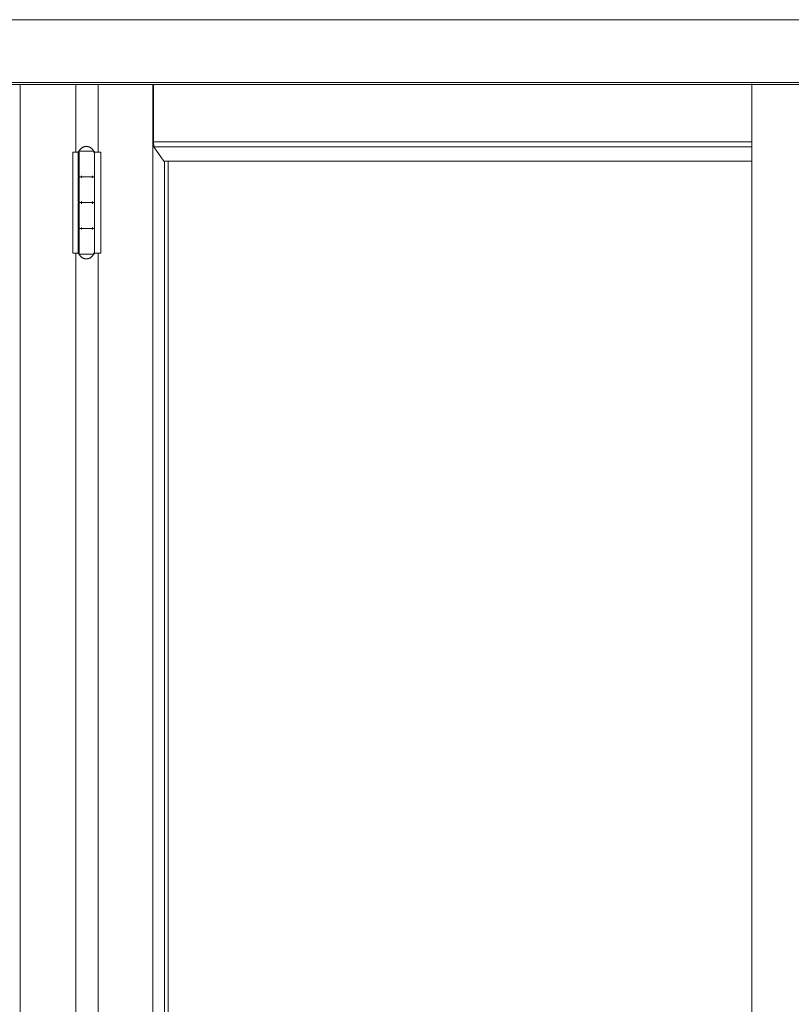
# Model space of a CAD drawing. Header units: inches. Extents: x 424 to 2043, y -237 to 445.
# Tile 912 of 965: x 979.053 to 979.802, y 231.995 to 232.95. Entities that reach past the tile are written whole.
import ezdxf

# ---------------------------------------------------------------- set-up
doc = ezdxf.new("R2010")
doc.units = ezdxf.units.IN
doc.header["$MEASUREMENT"] = 0
doc.layers.add('A-DOOR', color=31, linetype='Continuous', lineweight=9)
doc.layers.add('A-WALL', color=113, linetype='Continuous', lineweight=9)

# ---------------------------------------------------------------- blocks, each defined once
blk = doc.blocks.new('5-panel_Bi-fold_external_door_10806 - Type 1-V73-Section 2')
at = {"layer": 'A-DOOR'}
for p, q in [((24.28853, 16.4), (29.20034, 16.4)), ((24.28853, 16.33902), (29.20034, 16.33902)), ((24.28855, 16.337), (29.20036, 16.337)), ((24.98467, 16.33744), (24.98467, 14.5)), ((25.03889, 16.33744), (25.03889, 16.27154)), ((25.06031, 16.33744), (25.06031, 16.27154)), ((25.11358, 16.33744), (25.11358, 14.5)), ((25.11429, 16.28156), (25.11429, 16.33744)), ((25.69472, 14.5), (25.69472, 16.33776)), ((25.11435, 16.27659), (25.11429, 16.28156)), ((25.11429, 16.28156), (25.69472, 16.28156)), ((25.12423, 16.26274), (25.11435, 16.27659)), ((25.11435, 16.27659), (25.69472, 16.27659)), ((25.03603, 16.27154), (25.04028, 16.27154)), ((25.03603, 16.17354), (25.03603, 16.27154)), ((25.04028, 16.27154), (25.042, 16.27154)), ((25.04102, 16.27154), (25.04102, 16.24854)), ((25.042, 16.17354), (25.042, 16.27154)), ((25.04896, 16.27254), (25.04293, 16.27254)), ((25.05505, 16.27254), (25.04896, 16.27254)), ((25.05607, 16.27154), (25.05679, 16.27154)), ((25.05701, 16.27154), (25.05881, 16.27154)), ((25.05701, 16.27154), (25.05701, 16.17354)), ((25.05702, 16.24854), (25.05702, 16.27154)), ((25.05881, 16.27154), (25.06312, 16.27154)), ((25.06312, 16.27154), (25.06312, 16.17354)), ((25.12423, 16.26274), (25.69472, 16.26274)), ((25.12483, 16.26274), (25.12483, 14.5)), ((25.12841, 16.26274), (25.12841, 14.5)), ((25.04102, 16.24654), (25.04102, 16.22354)), ((25.04299, 16.24754), (25.04896, 16.24754)), ((25.04908, 16.24754), (25.04409, 16.24754)), ((25.04422, 16.24654), (25.04422, 16.24854)), ((25.04896, 16.24754), (25.04908, 16.24754)), ((25.05489, 16.24854), (25.05489, 16.24654)), ((25.05702, 16.22354), (25.05702, 16.24654)), ((25.04102, 16.22154), (25.04102, 16.19854)), ((25.04299, 16.22254), (25.04896, 16.22254)), ((25.04908, 16.22254), (25.04409, 16.22254)), ((25.04422, 16.22154), (25.04422, 16.22354)), ((25.04896, 16.22254), (25.04908, 16.22254)), ((25.05489, 16.22354), (25.05489, 16.22154)), ((25.05702, 16.19854), (25.05702, 16.22154)), ((25.04299, 16.19754), (25.04896, 16.19754)), ((25.04908, 16.19754), (25.04409, 16.19754)), ((25.04422, 16.19654), (25.04422, 16.19854)), ((25.04896, 16.19754), (25.04908, 16.19754)), ((25.05489, 16.19854), (25.05489, 16.19654)), ((25.04102, 16.19654), (25.04102, 16.17354)), ((25.05702, 16.17354), (25.05702, 16.19654)), ((25.04028, 16.17354), (25.03603, 16.17354)), ((25.03889, 16.17354), (25.03889, 14.849)), ((25.042, 16.17354), (25.04028, 16.17354)), ((25.04293, 16.17254), (25.04896, 16.17254)), ((25.04896, 16.17254), (25.05505, 16.17254)), ((25.05679, 16.17354), (25.05607, 16.17354)), ((25.05881, 16.17354), (25.05701, 16.17354)), ((25.06312, 16.17354), (25.05881, 16.17354)), ((25.06031, 16.17354), (25.06031, 14.849))]:
    blk.add_line(p, q, dxfattribs=at)
at = {"layer": 'A-DOOR', "flags": 128}
for points in [[(25.04202, 16.27254), (25.04215, 16.27282), (25.0423, 16.27309), (25.04245, 16.27335), (25.04262, 16.27361), (25.04279, 16.27387), (25.04298, 16.27411), (25.04317, 16.27435), (25.04338, 16.27458), (25.04359, 16.2748), (25.04381, 16.27501), (25.04405, 16.27522), (25.04428, 16.27541), (25.04453, 16.2756), (25.04478, 16.27577), (25.04504, 16.27593), (25.04531, 16.27609), (25.04558, 16.27623), (25.04586, 16.27636), (25.04615, 16.27648), (25.04643, 16.27659), (25.04672, 16.27669), (25.04702, 16.27678), (25.04732, 16.27685), (25.04762, 16.27691), (25.04792, 16.27696), (25.04823, 16.277), (25.04854, 16.27702), (25.04884, 16.27704), (25.04902, 16.27704)], [(25.04902, 16.27704), (25.04933, 16.27703), (25.04963, 16.27701), (25.04994, 16.27698), (25.05024, 16.27694), (25.05055, 16.27689), (25.05085, 16.27682), (25.05114, 16.27674), (25.05144, 16.27665), (25.05173, 16.27655), (25.05201, 16.27643), (25.0523, 16.27631), (25.05257, 16.27617), (25.05284, 16.27602), (25.05311, 16.27586), (25.05336, 16.2757), (25.05361, 16.27552), (25.05386, 16.27533), (25.05409, 16.27513), (25.05432, 16.27492), (25.05454, 16.27471), (25.05475, 16.27448), (25.05495, 16.27425), (25.05514, 16.27401), (25.05532, 16.27376), (25.05549, 16.2735), (25.05565, 16.27324), (25.0558, 16.27297), (25.05594, 16.2727), (25.05602, 16.27254)], [(25.04102, 16.27154), (25.04102, 16.27158), (25.04102, 16.27162), (25.04103, 16.27166), (25.04103, 16.2717), (25.04104, 16.27174), (25.04105, 16.27178), (25.04106, 16.27182), (25.04107, 16.27185), (25.04108, 16.27189), (25.0411, 16.27193), (25.04111, 16.27197), (25.04113, 16.272), (25.04115, 16.27204), (25.04117, 16.27207), (25.04119, 16.2721), (25.04122, 16.27214), (25.04124, 16.27217), (25.04127, 16.2722), (25.04129, 16.27223), (25.04132, 16.27226), (25.04135, 16.27228), (25.04138, 16.27231), (25.04141, 16.27233), (25.04144, 16.27236), (25.04148, 16.27238), (25.04151, 16.2724), (25.04155, 16.27242), (25.04158, 16.27244), (25.04162, 16.27246), (25.04166, 16.27247), (25.04169, 16.27248), (25.04173, 16.2725), (25.04177, 16.27251), (25.04181, 16.27252), (25.04185, 16.27252), (25.04189, 16.27253), (25.04193, 16.27253), (25.04197, 16.27254), (25.04201, 16.27254), (25.04202, 16.27254)], [(25.04896, 16.27254), (25.04868, 16.27254), (25.0484, 16.27254), (25.04812, 16.27254), (25.04784, 16.27254), (25.04757, 16.27254), (25.04729, 16.27254), (25.04702, 16.27254), (25.04676, 16.27254), (25.04649, 16.27254), (25.04624, 16.27254), (25.04598, 16.27254), (25.04573, 16.27254), (25.04549, 16.27254), (25.04525, 16.27254), (25.04501, 16.27254), (25.04479, 16.27254), (25.04457, 16.27254), (25.04436, 16.27254), (25.04415, 16.27254), (25.04395, 16.27254), (25.04376, 16.27254), (25.04358, 16.27254), (25.04341, 16.27254), (25.04325, 16.27254), (25.04309, 16.27254), (25.04295, 16.27254), (25.04282, 16.27254), (25.04269, 16.27254), (25.04258, 16.27254), (25.04247, 16.27254), (25.04238, 16.27254), (25.04229, 16.27254), (25.04222, 16.27254), (25.04216, 16.27254), (25.04211, 16.27254), (25.04207, 16.27254), (25.04204, 16.27254), (25.04202, 16.27254), (25.04202, 16.27254)], [(25.04202, 16.27254), (25.04202, 16.27254), (25.04204, 16.27254), (25.04207, 16.27254), (25.04211, 16.27254), (25.04216, 16.27254), (25.04222, 16.27254), (25.04229, 16.27254), (25.04237, 16.27254), (25.04247, 16.27254), (25.04257, 16.27254), (25.04268, 16.27254), (25.04281, 16.27254), (25.04294, 16.27254), (25.04309, 16.27254), (25.04324, 16.27254), (25.0434, 16.27254), (25.04358, 16.27254)], [(25.05602, 16.27254), (25.05601, 16.27254), (25.056, 16.27254), (25.05597, 16.27254), (25.05593, 16.27254), (25.05588, 16.27254), (25.05582, 16.27254), (25.05575, 16.27254), (25.05566, 16.27254), (25.05557, 16.27254), (25.05547, 16.27254), (25.05535, 16.27254), (25.05523, 16.27254), (25.05509, 16.27254), (25.05495, 16.27254), (25.0548, 16.27254), (25.05463, 16.27254), (25.05446, 16.27254), (25.05428, 16.27254), (25.05409, 16.27254), (25.0539, 16.27254), (25.05369, 16.27254), (25.05348, 16.27254), (25.05326, 16.27254), (25.05303, 16.27254), (25.0528, 16.27254), (25.05256, 16.27254), (25.05232, 16.27254), (25.05207, 16.27254), (25.05181, 16.27254), (25.05155, 16.27254), (25.05129, 16.27254), (25.05103, 16.27254), (25.05076, 16.27254), (25.05048, 16.27254), (25.05021, 16.27254), (25.04993, 16.27254), (25.04965, 16.27254), (25.04937, 16.27254), (25.04909, 16.27254), (25.04896, 16.27254)], [(25.05445, 16.27254), (25.05462, 16.27254), (25.05479, 16.27254), (25.05494, 16.27254), (25.05509, 16.27254), (25.05522, 16.27254), (25.05535, 16.27254), (25.05546, 16.27254), (25.05556, 16.27254), (25.05566, 16.27254), (25.05574, 16.27254), (25.05581, 16.27254), (25.05588, 16.27254), (25.05593, 16.27254), (25.05597, 16.27254), (25.05599, 16.27254), (25.05601, 16.27254), (25.05602, 16.27254)], [(25.05602, 16.27254), (25.05606, 16.27254), (25.0561, 16.27254), (25.05614, 16.27253), (25.05618, 16.27253), (25.05622, 16.27252), (25.05626, 16.27251), (25.05629, 16.2725), (25.05633, 16.27249), (25.05637, 16.27247), (25.05641, 16.27246), (25.05644, 16.27244), (25.05648, 16.27243), (25.05652, 16.27241), (25.05655, 16.27239), (25.05658, 16.27236), (25.05662, 16.27234), (25.05665, 16.27232), (25.05668, 16.27229), (25.05671, 16.27226), (25.05674, 16.27224), (25.05676, 16.27221), (25.05679, 16.27218), (25.05681, 16.27214), (25.05684, 16.27211), (25.05686, 16.27208), (25.05688, 16.27205), (25.0569, 16.27201), (25.05692, 16.27197), (25.05693, 16.27194), (25.05695, 16.2719), (25.05696, 16.27186), (25.05698, 16.27183), (25.05699, 16.27179), (25.057, 16.27175), (25.057, 16.27171), (25.05701, 16.27167), (25.05701, 16.27163), (25.05702, 16.27159), (25.05702, 16.27155), (25.05702, 16.27154)], [(25.04202, 16.24754), (25.04198, 16.24754), (25.04194, 16.24754), (25.0419, 16.24755), (25.04186, 16.24755), (25.04182, 16.24756), (25.04178, 16.24757), (25.04174, 16.24758), (25.0417, 16.24759), (25.04167, 16.2476), (25.04163, 16.24762), (25.04159, 16.24763), (25.04156, 16.24765), (25.04152, 16.24767), (25.04149, 16.24769), (25.04145, 16.24771), (25.04142, 16.24774), (25.04139, 16.24776), (25.04136, 16.24779), (25.04133, 16.24781), (25.0413, 16.24784), (25.04127, 16.24787), (25.04125, 16.2479), (25.04122, 16.24793), (25.0412, 16.24797), (25.04118, 16.248), (25.04116, 16.24803), (25.04114, 16.24807), (25.04112, 16.2481), (25.0411, 16.24814), (25.04109, 16.24818), (25.04107, 16.24821), (25.04106, 16.24825), (25.04105, 16.24829), (25.04104, 16.24833), (25.04103, 16.24837), (25.04103, 16.24841), (25.04102, 16.24845), (25.04102, 16.24849), (25.04102, 16.24853), (25.04102, 16.24854)], [(25.04102, 16.24654), (25.04102, 16.24658), (25.04102, 16.24662), (25.04103, 16.24666), (25.04103, 16.2467), (25.04104, 16.24674), (25.04105, 16.24678), (25.04106, 16.24682), (25.04107, 16.24685), (25.04108, 16.24689), (25.0411, 16.24693), (25.04111, 16.24697), (25.04113, 16.247), (25.04115, 16.24704), (25.04117, 16.24707), (25.04119, 16.2471), (25.04122, 16.24714), (25.04124, 16.24717), (25.04127, 16.2472), (25.04129, 16.24723), (25.04132, 16.24726), (25.04135, 16.24728), (25.04138, 16.24731), (25.04141, 16.24733), (25.04144, 16.24736), (25.04148, 16.24738), (25.04151, 16.2474), (25.04155, 16.24742), (25.04158, 16.24744), (25.04162, 16.24746), (25.04166, 16.24747), (25.04169, 16.24748), (25.04173, 16.2475), (25.04177, 16.24751), (25.04181, 16.24752), (25.04185, 16.24752), (25.04189, 16.24753), (25.04193, 16.24753), (25.04197, 16.24754), (25.04201, 16.24754), (25.04202, 16.24754)], [(25.04908, 16.24754), (25.0488, 16.24754), (25.04852, 16.24754), (25.04824, 16.24754), (25.04796, 16.24754), (25.04769, 16.24754), (25.04741, 16.24754), (25.04714, 16.24754), (25.04687, 16.24754), (25.04661, 16.24754), (25.04635, 16.24754), (25.04609, 16.24754), (25.04584, 16.24754), (25.04559, 16.24754), (25.04535, 16.24754), (25.04512, 16.24754), (25.04489, 16.24754), (25.04466, 16.24754), (25.04445, 16.24754), (25.04424, 16.24754), (25.04404, 16.24754), (25.04385, 16.24754), (25.04366, 16.24754), (25.04349, 16.24754), (25.04332, 16.24754), (25.04316, 16.24754), (25.04301, 16.24754), (25.04287, 16.24754), (25.04274, 16.24754), (25.04263, 16.24754), (25.04252, 16.24754), (25.04242, 16.24754), (25.04233, 16.24754), (25.04225, 16.24754), (25.04219, 16.24754), (25.04213, 16.24754), (25.04209, 16.24754), (25.04205, 16.24754), (25.04203, 16.24754), (25.04202, 16.24754)], [(25.04202, 16.24754), (25.04202, 16.24754), (25.04204, 16.24754), (25.04207, 16.24754), (25.04211, 16.24754), (25.04216, 16.24754), (25.04222, 16.24754), (25.04229, 16.24754), (25.04237, 16.24754), (25.04247, 16.24754), (25.04257, 16.24754), (25.04268, 16.24754), (25.04281, 16.24754), (25.04294, 16.24754), (25.04309, 16.24754), (25.04324, 16.24754), (25.0434, 16.24754), (25.04358, 16.24754), (25.04376, 16.24754), (25.04394, 16.24754), (25.04414, 16.24754), (25.04435, 16.24754), (25.04456, 16.24754), (25.04478, 16.24754), (25.045, 16.24754), (25.04524, 16.24754), (25.04547, 16.24754), (25.04572, 16.24754), (25.04597, 16.24754), (25.04622, 16.24754), (25.04648, 16.24754), (25.04674, 16.24754), (25.04701, 16.24754), (25.04728, 16.24754), (25.04755, 16.24754), (25.04783, 16.24754), (25.04811, 16.24754), (25.04838, 16.24754), (25.04866, 16.24754), (25.04894, 16.24754), (25.04896, 16.24754)], [(25.04896, 16.24754), (25.04868, 16.24754), (25.0484, 16.24754), (25.04812, 16.24754), (25.04784, 16.24754), (25.04757, 16.24754), (25.04729, 16.24754), (25.04702, 16.24754), (25.04676, 16.24754), (25.04649, 16.24754), (25.04624, 16.24754), (25.04598, 16.24754), (25.04573, 16.24754), (25.04549, 16.24754), (25.04525, 16.24754), (25.04501, 16.24754), (25.04479, 16.24754), (25.04457, 16.24754), (25.04436, 16.24754), (25.04415, 16.24754), (25.04395, 16.24754), (25.04376, 16.24754), (25.04358, 16.24754), (25.04341, 16.24754), (25.04325, 16.24754), (25.04309, 16.24754), (25.04295, 16.24754), (25.04282, 16.24754), (25.04269, 16.24754), (25.04258, 16.24754), (25.04247, 16.24754), (25.04238, 16.24754), (25.04229, 16.24754), (25.04222, 16.24754), (25.04216, 16.24754), (25.04211, 16.24754), (25.04207, 16.24754), (25.04204, 16.24754), (25.04202, 16.24754), (25.04202, 16.24754)], [(25.04202, 16.24754), (25.04202, 16.24754), (25.04204, 16.24754), (25.04207, 16.24754), (25.04211, 16.24754), (25.04216, 16.24754), (25.04222, 16.24754), (25.04229, 16.24754), (25.04237, 16.24754), (25.04247, 16.24754), (25.04257, 16.24754), (25.04268, 16.24754), (25.04281, 16.24754), (25.04294, 16.24754), (25.04309, 16.24754), (25.04324, 16.24754), (25.0434, 16.24754), (25.04358, 16.24754), (25.04376, 16.24754), (25.04394, 16.24754), (25.04414, 16.24754), (25.04435, 16.24754), (25.04456, 16.24754), (25.04478, 16.24754), (25.045, 16.24754), (25.04524, 16.24754), (25.04547, 16.24754), (25.04572, 16.24754), (25.04597, 16.24754), (25.04622, 16.24754), (25.04648, 16.24754), (25.04674, 16.24754), (25.04701, 16.24754), (25.04728, 16.24754), (25.04755, 16.24754), (25.04783, 16.24754), (25.04811, 16.24754), (25.04838, 16.24754), (25.04866, 16.24754), (25.04894, 16.24754), (25.04908, 16.24754)], [(25.04896, 16.24754), (25.04924, 16.24754), (25.04952, 16.24754), (25.04979, 16.24754), (25.05007, 16.24754), (25.05035, 16.24754), (25.05062, 16.24754), (25.05089, 16.24754), (25.05116, 16.24754), (25.05143, 16.24754), (25.05169, 16.24754), (25.05194, 16.24754), (25.0522, 16.24754), (25.05244, 16.24754), (25.05268, 16.24754), (25.05292, 16.24754), (25.05315, 16.24754), (25.05337, 16.24754), (25.05359, 16.24754), (25.0538, 16.24754), (25.054, 16.24754), (25.05419, 16.24754), (25.05437, 16.24754), (25.05455, 16.24754), (25.05472, 16.24754), (25.05487, 16.24754), (25.05502, 16.24754), (25.05516, 16.24754), (25.05529, 16.24754), (25.05541, 16.24754), (25.05552, 16.24754), (25.05562, 16.24754), (25.05571, 16.24754), (25.05578, 16.24754), (25.05585, 16.24754), (25.05591, 16.24754), (25.05595, 16.24754), (25.05598, 16.24754), (25.05601, 16.24754), (25.05602, 16.24754)], [(25.05602, 16.24754), (25.05601, 16.24754), (25.056, 16.24754), (25.05597, 16.24754), (25.05593, 16.24754), (25.05588, 16.24754), (25.05582, 16.24754), (25.05575, 16.24754), (25.05566, 16.24754), (25.05557, 16.24754), (25.05547, 16.24754), (25.05535, 16.24754), (25.05523, 16.24754), (25.05509, 16.24754), (25.05495, 16.24754), (25.0548, 16.24754), (25.05463, 16.24754), (25.05446, 16.24754), (25.05428, 16.24754), (25.05409, 16.24754), (25.0539, 16.24754), (25.05369, 16.24754), (25.05348, 16.24754), (25.05326, 16.24754), (25.05303, 16.24754), (25.0528, 16.24754), (25.05256, 16.24754), (25.05232, 16.24754), (25.05207, 16.24754), (25.05181, 16.24754), (25.05155, 16.24754), (25.05129, 16.24754), (25.05103, 16.24754), (25.05076, 16.24754), (25.05048, 16.24754), (25.05021, 16.24754), (25.04993, 16.24754), (25.04965, 16.24754), (25.04937, 16.24754), (25.04909, 16.24754), (25.04896, 16.24754)], [(25.05602, 16.24754), (25.05601, 16.24754), (25.056, 16.24754), (25.05597, 16.24754), (25.05593, 16.24754), (25.05588, 16.24754), (25.05582, 16.24754), (25.05575, 16.24754), (25.05566, 16.24754), (25.05557, 16.24754), (25.05547, 16.24754), (25.05535, 16.24754), (25.05523, 16.24754), (25.05509, 16.24754), (25.05495, 16.24754), (25.0548, 16.24754), (25.05463, 16.24754), (25.05446, 16.24754), (25.05428, 16.24754), (25.05409, 16.24754), (25.0539, 16.24754), (25.05369, 16.24754), (25.05348, 16.24754), (25.05326, 16.24754), (25.05303, 16.24754), (25.0528, 16.24754), (25.05256, 16.24754), (25.05232, 16.24754), (25.05207, 16.24754), (25.05181, 16.24754), (25.05155, 16.24754), (25.05129, 16.24754), (25.05103, 16.24754), (25.05076, 16.24754), (25.05048, 16.24754), (25.05021, 16.24754), (25.04993, 16.24754), (25.04965, 16.24754), (25.04937, 16.24754), (25.04909, 16.24754), (25.04908, 16.24754)], [(25.04908, 16.24754), (25.04936, 16.24754), (25.04964, 16.24754), (25.04992, 16.24754), (25.05019, 16.24754), (25.05047, 16.24754), (25.05074, 16.24754), (25.05101, 16.24754), (25.05128, 16.24754), (25.05154, 16.24754), (25.0518, 16.24754), (25.05206, 16.24754), (25.05231, 16.24754), (25.05255, 16.24754), (25.05279, 16.24754), (25.05302, 16.24754), (25.05325, 16.24754), (25.05347, 16.24754), (25.05368, 16.24754), (25.05389, 16.24754), (25.05408, 16.24754), (25.05427, 16.24754), (25.05445, 16.24754), (25.05462, 16.24754), (25.05479, 16.24754), (25.05494, 16.24754), (25.05509, 16.24754), (25.05522, 16.24754), (25.05535, 16.24754), (25.05546, 16.24754), (25.05556, 16.24754), (25.05566, 16.24754), (25.05574, 16.24754), (25.05581, 16.24754), (25.05588, 16.24754), (25.05593, 16.24754), (25.05597, 16.24754), (25.05599, 16.24754), (25.05601, 16.24754), (25.05602, 16.24754)], [(25.05702, 16.24854), (25.05702, 16.2485), (25.05701, 16.24846), (25.05701, 16.24842), (25.05701, 16.24838), (25.057, 16.24834), (25.05699, 16.2483), (25.05698, 16.24826), (25.05697, 16.24822), (25.05695, 16.24819), (25.05694, 16.24815), (25.05692, 16.24811), (25.05691, 16.24808), (25.05689, 16.24804), (25.05687, 16.24801), (25.05684, 16.24797), (25.05682, 16.24794), (25.0568, 16.24791), (25.05677, 16.24788), (25.05674, 16.24785), (25.05671, 16.24782), (25.05669, 16.24779), (25.05666, 16.24777), (25.05662, 16.24774), (25.05659, 16.24772), (25.05656, 16.2477), (25.05652, 16.24768), (25.05649, 16.24766), (25.05645, 16.24764), (25.05642, 16.24762), (25.05638, 16.24761), (25.05634, 16.24759), (25.0563, 16.24758), (25.05627, 16.24757), (25.05623, 16.24756), (25.05619, 16.24755), (25.05615, 16.24755), (25.05611, 16.24754), (25.05607, 16.24754), (25.05603, 16.24754), (25.05602, 16.24754)], [(25.05602, 16.24754), (25.05606, 16.24754), (25.0561, 16.24754), (25.05614, 16.24753), (25.05618, 16.24753), (25.05622, 16.24752), (25.05626, 16.24751), (25.05629, 16.2475), (25.05633, 16.24749), (25.05637, 16.24747), (25.05641, 16.24746), (25.05644, 16.24744), (25.05648, 16.24743), (25.05652, 16.24741), (25.05655, 16.24739), (25.05658, 16.24736), (25.05662, 16.24734), (25.05665, 16.24732), (25.05668, 16.24729), (25.05671, 16.24726), (25.05674, 16.24724), (25.05676, 16.24721), (25.05679, 16.24718), (25.05681, 16.24714), (25.05684, 16.24711), (25.05686, 16.24708), (25.05688, 16.24705), (25.0569, 16.24701), (25.05692, 16.24697), (25.05693, 16.24694), (25.05695, 16.2469), (25.05696, 16.24686), (25.05698, 16.24683), (25.05699, 16.24679), (25.057, 16.24675), (25.057, 16.24671), (25.05701, 16.24667), (25.05701, 16.24663), (25.05702, 16.24659), (25.05702, 16.24655), (25.05702, 16.24654)], [(25.04202, 16.22254), (25.04198, 16.22254), (25.04194, 16.22254), (25.0419, 16.22255), (25.04186, 16.22255), (25.04182, 16.22256), (25.04178, 16.22257), (25.04174, 16.22258), (25.0417, 16.22259), (25.04167, 16.2226), (25.04163, 16.22262), (25.04159, 16.22263), (25.04156, 16.22265), (25.04152, 16.22267), (25.04149, 16.22269), (25.04145, 16.22271), (25.04142, 16.22274), (25.04139, 16.22276), (25.04136, 16.22279), (25.04133, 16.22281), (25.0413, 16.22284), (25.04127, 16.22287), (25.04125, 16.2229), (25.04122, 16.22293), (25.0412, 16.22297), (25.04118, 16.223), (25.04116, 16.22303), (25.04114, 16.22307), (25.04112, 16.2231), (25.0411, 16.22314), (25.04109, 16.22318), (25.04107, 16.22321), (25.04106, 16.22325), (25.04105, 16.22329), (25.04104, 16.22333), (25.04103, 16.22337), (25.04103, 16.22341), (25.04102, 16.22345), (25.04102, 16.22349), (25.04102, 16.22353), (25.04102, 16.22354)], [(25.04102, 16.22154), (25.04102, 16.22158), (25.04102, 16.22162), (25.04103, 16.22166), (25.04103, 16.2217), (25.04104, 16.22174), (25.04105, 16.22178), (25.04106, 16.22182), (25.04107, 16.22185), (25.04108, 16.22189), (25.0411, 16.22193), (25.04111, 16.22197), (25.04113, 16.222), (25.04115, 16.22204), (25.04117, 16.22207), (25.04119, 16.2221), (25.04122, 16.22214), (25.04124, 16.22217), (25.04127, 16.2222), (25.04129, 16.22223), (25.04132, 16.22226), (25.04135, 16.22228), (25.04138, 16.22231), (25.04141, 16.22233), (25.04144, 16.22236), (25.04148, 16.22238), (25.04151, 16.2224), (25.04155, 16.22242), (25.04158, 16.22244), (25.04162, 16.22246), (25.04166, 16.22247), (25.04169, 16.22248), (25.04173, 16.2225), (25.04177, 16.22251), (25.04181, 16.22252), (25.04185, 16.22252), (25.04189, 16.22253), (25.04193, 16.22253), (25.04197, 16.22254), (25.04201, 16.22254), (25.04202, 16.22254)], [(25.04908, 16.22254), (25.0488, 16.22254), (25.04852, 16.22254), (25.04824, 16.22254), (25.04796, 16.22254), (25.04769, 16.22254), (25.04741, 16.22254), (25.04714, 16.22254), (25.04687, 16.22254), (25.04661, 16.22254), (25.04635, 16.22254), (25.04609, 16.22254), (25.04584, 16.22254), (25.04559, 16.22254), (25.04535, 16.22254), (25.04512, 16.22254), (25.04489, 16.22254), (25.04466, 16.22254), (25.04445, 16.22254), (25.04424, 16.22254), (25.04404, 16.22254), (25.04385, 16.22254), (25.04366, 16.22254), (25.04349, 16.22254), (25.04332, 16.22254), (25.04316, 16.22254), (25.04301, 16.22254), (25.04287, 16.22254), (25.04274, 16.22254), (25.04263, 16.22254), (25.04252, 16.22254), (25.04242, 16.22254), (25.04233, 16.22254), (25.04225, 16.22254), (25.04219, 16.22254), (25.04213, 16.22254), (25.04209, 16.22254), (25.04205, 16.22254), (25.04203, 16.22254), (25.04202, 16.22254)], [(25.04202, 16.22254), (25.04202, 16.22254), (25.04204, 16.22254), (25.04207, 16.22254), (25.04211, 16.22254), (25.04216, 16.22254), (25.04222, 16.22254), (25.04229, 16.22254), (25.04237, 16.22254), (25.04247, 16.22254), (25.04257, 16.22254), (25.04268, 16.22254), (25.04281, 16.22254), (25.04294, 16.22254), (25.04309, 16.22254), (25.04324, 16.22254), (25.0434, 16.22254), (25.04358, 16.22254), (25.04376, 16.22254), (25.04394, 16.22254), (25.04414, 16.22254), (25.04435, 16.22254), (25.04456, 16.22254), (25.04478, 16.22254), (25.045, 16.22254), (25.04524, 16.22254), (25.04547, 16.22254), (25.04572, 16.22254), (25.04597, 16.22254), (25.04622, 16.22254), (25.04648, 16.22254), (25.04674, 16.22254), (25.04701, 16.22254), (25.04728, 16.22254), (25.04755, 16.22254), (25.04783, 16.22254), (25.04811, 16.22254), (25.04838, 16.22254), (25.04866, 16.22254), (25.04894, 16.22254), (25.04896, 16.22254)], [(25.04896, 16.22254), (25.04868, 16.22254), (25.0484, 16.22254), (25.04812, 16.22254), (25.04784, 16.22254), (25.04757, 16.22254), (25.04729, 16.22254), (25.04702, 16.22254), (25.04676, 16.22254), (25.04649, 16.22254), (25.04624, 16.22254), (25.04598, 16.22254), (25.04573, 16.22254), (25.04549, 16.22254), (25.04525, 16.22254), (25.04501, 16.22254), (25.04479, 16.22254), (25.04457, 16.22254), (25.04436, 16.22254), (25.04415, 16.22254), (25.04395, 16.22254), (25.04376, 16.22254), (25.04358, 16.22254), (25.04341, 16.22254), (25.04325, 16.22254), (25.04309, 16.22254), (25.04295, 16.22254), (25.04282, 16.22254), (25.04269, 16.22254), (25.04258, 16.22254), (25.04247, 16.22254), (25.04238, 16.22254), (25.04229, 16.22254), (25.04222, 16.22254), (25.04216, 16.22254), (25.04211, 16.22254), (25.04207, 16.22254), (25.04204, 16.22254), (25.04202, 16.22254), (25.04202, 16.22254)], [(25.04202, 16.22254), (25.04202, 16.22254), (25.04204, 16.22254), (25.04207, 16.22254), (25.04211, 16.22254), (25.04216, 16.22254), (25.04222, 16.22254), (25.04229, 16.22254), (25.04237, 16.22254), (25.04247, 16.22254), (25.04257, 16.22254), (25.04268, 16.22254), (25.04281, 16.22254), (25.04294, 16.22254), (25.04309, 16.22254), (25.04324, 16.22254), (25.0434, 16.22254), (25.04358, 16.22254), (25.04376, 16.22254), (25.04394, 16.22254), (25.04414, 16.22254), (25.04435, 16.22254), (25.04456, 16.22254), (25.04478, 16.22254), (25.045, 16.22254), (25.04524, 16.22254), (25.04547, 16.22254), (25.04572, 16.22254), (25.04597, 16.22254), (25.04622, 16.22254), (25.04648, 16.22254), (25.04674, 16.22254), (25.04701, 16.22254), (25.04728, 16.22254), (25.04755, 16.22254), (25.04783, 16.22254), (25.04811, 16.22254), (25.04838, 16.22254), (25.04866, 16.22254), (25.04894, 16.22254), (25.04908, 16.22254)], [(25.04896, 16.22254), (25.04924, 16.22254), (25.04952, 16.22254), (25.04979, 16.22254), (25.05007, 16.22254), (25.05035, 16.22254), (25.05062, 16.22254), (25.05089, 16.22254), (25.05116, 16.22254), (25.05143, 16.22254), (25.05169, 16.22254), (25.05194, 16.22254), (25.0522, 16.22254), (25.05244, 16.22254), (25.05268, 16.22254), (25.05292, 16.22254), (25.05315, 16.22254), (25.05337, 16.22254), (25.05359, 16.22254), (25.0538, 16.22254), (25.054, 16.22254), (25.05419, 16.22254), (25.05437, 16.22254), (25.05455, 16.22254), (25.05472, 16.22254), (25.05487, 16.22254), (25.05502, 16.22254), (25.05516, 16.22254), (25.05529, 16.22254), (25.05541, 16.22254), (25.05552, 16.22254), (25.05562, 16.22254), (25.05571, 16.22254), (25.05578, 16.22254), (25.05585, 16.22254), (25.05591, 16.22254), (25.05595, 16.22254), (25.05598, 16.22254), (25.05601, 16.22254), (25.05602, 16.22254)], [(25.05602, 16.22254), (25.05601, 16.22254), (25.056, 16.22254), (25.05597, 16.22254), (25.05593, 16.22254), (25.05588, 16.22254), (25.05582, 16.22254), (25.05575, 16.22254), (25.05566, 16.22254), (25.05557, 16.22254), (25.05547, 16.22254), (25.05535, 16.22254), (25.05523, 16.22254), (25.05509, 16.22254), (25.05495, 16.22254), (25.0548, 16.22254), (25.05463, 16.22254), (25.05446, 16.22254), (25.05428, 16.22254), (25.05409, 16.22254), (25.0539, 16.22254), (25.05369, 16.22254), (25.05348, 16.22254), (25.05326, 16.22254), (25.05303, 16.22254), (25.0528, 16.22254), (25.05256, 16.22254), (25.05232, 16.22254), (25.05207, 16.22254), (25.05181, 16.22254), (25.05155, 16.22254), (25.05129, 16.22254), (25.05103, 16.22254), (25.05076, 16.22254), (25.05048, 16.22254), (25.05021, 16.22254), (25.04993, 16.22254), (25.04965, 16.22254), (25.04937, 16.22254), (25.04909, 16.22254), (25.04896, 16.22254)], [(25.05602, 16.22254), (25.05601, 16.22254), (25.056, 16.22254), (25.05597, 16.22254), (25.05593, 16.22254), (25.05588, 16.22254), (25.05582, 16.22254), (25.05575, 16.22254), (25.05566, 16.22254), (25.05557, 16.22254), (25.05547, 16.22254), (25.05535, 16.22254), (25.05523, 16.22254), (25.05509, 16.22254), (25.05495, 16.22254), (25.0548, 16.22254), (25.05463, 16.22254), (25.05446, 16.22254), (25.05428, 16.22254), (25.05409, 16.22254), (25.0539, 16.22254), (25.05369, 16.22254), (25.05348, 16.22254), (25.05326, 16.22254), (25.05303, 16.22254), (25.0528, 16.22254), (25.05256, 16.22254), (25.05232, 16.22254), (25.05207, 16.22254), (25.05181, 16.22254), (25.05155, 16.22254), (25.05129, 16.22254), (25.05103, 16.22254), (25.05076, 16.22254), (25.05048, 16.22254), (25.05021, 16.22254), (25.04993, 16.22254), (25.04965, 16.22254), (25.04937, 16.22254), (25.04909, 16.22254), (25.04908, 16.22254)], [(25.04908, 16.22254), (25.04936, 16.22254), (25.04964, 16.22254), (25.04992, 16.22254), (25.05019, 16.22254), (25.05047, 16.22254), (25.05074, 16.22254), (25.05101, 16.22254), (25.05128, 16.22254), (25.05154, 16.22254), (25.0518, 16.22254), (25.05206, 16.22254), (25.05231, 16.22254), (25.05255, 16.22254), (25.05279, 16.22254), (25.05302, 16.22254), (25.05325, 16.22254), (25.05347, 16.22254), (25.05368, 16.22254), (25.05389, 16.22254), (25.05408, 16.22254), (25.05427, 16.22254), (25.05445, 16.22254), (25.05462, 16.22254), (25.05479, 16.22254), (25.05494, 16.22254), (25.05509, 16.22254), (25.05522, 16.22254), (25.05535, 16.22254), (25.05546, 16.22254), (25.05556, 16.22254), (25.05566, 16.22254), (25.05574, 16.22254), (25.05581, 16.22254), (25.05588, 16.22254), (25.05593, 16.22254), (25.05597, 16.22254), (25.05599, 16.22254), (25.05601, 16.22254), (25.05602, 16.22254)], [(25.05702, 16.22354), (25.05702, 16.2235), (25.05701, 16.22346), (25.05701, 16.22342), (25.05701, 16.22338), (25.057, 16.22334), (25.05699, 16.2233), (25.05698, 16.22326), (25.05697, 16.22322), (25.05695, 16.22319), (25.05694, 16.22315), (25.05692, 16.22311), (25.05691, 16.22308), (25.05689, 16.22304), (25.05687, 16.22301), (25.05684, 16.22297), (25.05682, 16.22294), (25.0568, 16.22291), (25.05677, 16.22288), (25.05674, 16.22285), (25.05671, 16.22282), (25.05669, 16.22279), (25.05666, 16.22277), (25.05662, 16.22274), (25.05659, 16.22272), (25.05656, 16.2227), (25.05652, 16.22268), (25.05649, 16.22266), (25.05645, 16.22264), (25.05642, 16.22262), (25.05638, 16.22261), (25.05634, 16.22259), (25.0563, 16.22258), (25.05627, 16.22257), (25.05623, 16.22256), (25.05619, 16.22255), (25.05615, 16.22255), (25.05611, 16.22254), (25.05607, 16.22254), (25.05603, 16.22254), (25.05602, 16.22254)], [(25.05602, 16.22254), (25.05606, 16.22254), (25.0561, 16.22254), (25.05614, 16.22253), (25.05618, 16.22253), (25.05622, 16.22252), (25.05626, 16.22251), (25.05629, 16.2225), (25.05633, 16.22249), (25.05637, 16.22247), (25.05641, 16.22246), (25.05644, 16.22244), (25.05648, 16.22243), (25.05652, 16.22241), (25.05655, 16.22239), (25.05658, 16.22236), (25.05662, 16.22234), (25.05665, 16.22232), (25.05668, 16.22229), (25.05671, 16.22226), (25.05674, 16.22224), (25.05676, 16.22221), (25.05679, 16.22218), (25.05681, 16.22214), (25.05684, 16.22211), (25.05686, 16.22208), (25.05688, 16.22205), (25.0569, 16.22201), (25.05692, 16.22197), (25.05693, 16.22194), (25.05695, 16.2219), (25.05696, 16.22186), (25.05698, 16.22183), (25.05699, 16.22179), (25.057, 16.22175), (25.057, 16.22171), (25.05701, 16.22167), (25.05701, 16.22163), (25.05702, 16.22159), (25.05702, 16.22155), (25.05702, 16.22154)], [(25.04202, 16.19754), (25.04198, 16.19754), (25.04194, 16.19754), (25.0419, 16.19755), (25.04186, 16.19755), (25.04182, 16.19756), (25.04178, 16.19757), (25.04174, 16.19758), (25.0417, 16.19759), (25.04167, 16.1976), (25.04163, 16.19762), (25.04159, 16.19763), (25.04156, 16.19765), (25.04152, 16.19767), (25.04149, 16.19769), (25.04145, 16.19771), (25.04142, 16.19774), (25.04139, 16.19776), (25.04136, 16.19779), (25.04133, 16.19781), (25.0413, 16.19784), (25.04127, 16.19787), (25.04125, 16.1979), (25.04122, 16.19793), (25.0412, 16.19797), (25.04118, 16.198), (25.04116, 16.19803), (25.04114, 16.19807), (25.04112, 16.1981), (25.0411, 16.19814), (25.04109, 16.19818), (25.04107, 16.19821), (25.04106, 16.19825), (25.04105, 16.19829), (25.04104, 16.19833), (25.04103, 16.19837), (25.04103, 16.19841), (25.04102, 16.19845), (25.04102, 16.19849), (25.04102, 16.19853), (25.04102, 16.19854)], [(25.04102, 16.19654), (25.04102, 16.19658), (25.04102, 16.19662), (25.04103, 16.19666), (25.04103, 16.1967), (25.04104, 16.19674), (25.04105, 16.19678), (25.04106, 16.19682), (25.04107, 16.19685), (25.04108, 16.19689), (25.0411, 16.19693), (25.04111, 16.19697), (25.04113, 16.197), (25.04115, 16.19704), (25.04117, 16.19707), (25.04119, 16.1971), (25.04122, 16.19714), (25.04124, 16.19717), (25.04127, 16.1972), (25.04129, 16.19723), (25.04132, 16.19726), (25.04135, 16.19728), (25.04138, 16.19731), (25.04141, 16.19733), (25.04144, 16.19736), (25.04148, 16.19738), (25.04151, 16.1974), (25.04155, 16.19742), (25.04158, 16.19744), (25.04162, 16.19746), (25.04166, 16.19747), (25.04169, 16.19748), (25.04173, 16.1975), (25.04177, 16.19751), (25.04181, 16.19752), (25.04185, 16.19752), (25.04189, 16.19753), (25.04193, 16.19753), (25.04197, 16.19754), (25.04201, 16.19754), (25.04202, 16.19754)], [(25.04908, 16.19754), (25.0488, 16.19754), (25.04852, 16.19754), (25.04824, 16.19754), (25.04796, 16.19754), (25.04769, 16.19754), (25.04741, 16.19754), (25.04714, 16.19754), (25.04687, 16.19754), (25.04661, 16.19754), (25.04635, 16.19754), (25.04609, 16.19754), (25.04584, 16.19754), (25.04559, 16.19754), (25.04535, 16.19754), (25.04512, 16.19754), (25.04489, 16.19754), (25.04466, 16.19754), (25.04445, 16.19754), (25.04424, 16.19754), (25.04404, 16.19754), (25.04385, 16.19754), (25.04366, 16.19754), (25.04349, 16.19754), (25.04332, 16.19754), (25.04316, 16.19754), (25.04301, 16.19754), (25.04287, 16.19754), (25.04274, 16.19754), (25.04263, 16.19754), (25.04252, 16.19754), (25.04242, 16.19754), (25.04233, 16.19754), (25.04225, 16.19754), (25.04219, 16.19754), (25.04213, 16.19754), (25.04209, 16.19754), (25.04205, 16.19754), (25.04203, 16.19754), (25.04202, 16.19754)], [(25.04202, 16.19754), (25.04202, 16.19754), (25.04204, 16.19754), (25.04207, 16.19754), (25.04211, 16.19754), (25.04216, 16.19754), (25.04222, 16.19754), (25.04229, 16.19754), (25.04237, 16.19754), (25.04247, 16.19754), (25.04257, 16.19754), (25.04268, 16.19754), (25.04281, 16.19754), (25.04294, 16.19754), (25.04309, 16.19754), (25.04324, 16.19754), (25.0434, 16.19754), (25.04358, 16.19754), (25.04376, 16.19754), (25.04394, 16.19754), (25.04414, 16.19754), (25.04435, 16.19754), (25.04456, 16.19754), (25.04478, 16.19754), (25.045, 16.19754), (25.04524, 16.19754), (25.04547, 16.19754), (25.04572, 16.19754), (25.04597, 16.19754), (25.04622, 16.19754), (25.04648, 16.19754), (25.04674, 16.19754), (25.04701, 16.19754), (25.04728, 16.19754), (25.04755, 16.19754), (25.04783, 16.19754), (25.04811, 16.19754), (25.04838, 16.19754), (25.04866, 16.19754), (25.04894, 16.19754), (25.04896, 16.19754)], [(25.04896, 16.19754), (25.04868, 16.19754), (25.0484, 16.19754), (25.04812, 16.19754), (25.04784, 16.19754), (25.04757, 16.19754), (25.04729, 16.19754), (25.04702, 16.19754), (25.04676, 16.19754), (25.04649, 16.19754), (25.04624, 16.19754), (25.04598, 16.19754), (25.04573, 16.19754), (25.04549, 16.19754), (25.04525, 16.19754), (25.04501, 16.19754), (25.04479, 16.19754), (25.04457, 16.19754), (25.04436, 16.19754), (25.04415, 16.19754), (25.04395, 16.19754), (25.04376, 16.19754), (25.04358, 16.19754), (25.04341, 16.19754), (25.04325, 16.19754), (25.04309, 16.19754), (25.04295, 16.19754), (25.04282, 16.19754), (25.04269, 16.19754), (25.04258, 16.19754), (25.04247, 16.19754), (25.04238, 16.19754), (25.04229, 16.19754), (25.04222, 16.19754), (25.04216, 16.19754), (25.04211, 16.19754), (25.04207, 16.19754), (25.04204, 16.19754), (25.04202, 16.19754), (25.04202, 16.19754)], [(25.04202, 16.19754), (25.04202, 16.19754), (25.04204, 16.19754), (25.04207, 16.19754), (25.04211, 16.19754), (25.04216, 16.19754), (25.04222, 16.19754), (25.04229, 16.19754), (25.04237, 16.19754), (25.04247, 16.19754), (25.04257, 16.19754), (25.04268, 16.19754), (25.04281, 16.19754), (25.04294, 16.19754), (25.04309, 16.19754), (25.04324, 16.19754), (25.0434, 16.19754), (25.04358, 16.19754), (25.04376, 16.19754), (25.04394, 16.19754), (25.04414, 16.19754), (25.04435, 16.19754), (25.04456, 16.19754), (25.04478, 16.19754), (25.045, 16.19754), (25.04524, 16.19754), (25.04547, 16.19754), (25.04572, 16.19754), (25.04597, 16.19754), (25.04622, 16.19754), (25.04648, 16.19754), (25.04674, 16.19754), (25.04701, 16.19754), (25.04728, 16.19754), (25.04755, 16.19754), (25.04783, 16.19754), (25.04811, 16.19754), (25.04838, 16.19754), (25.04866, 16.19754), (25.04894, 16.19754), (25.04908, 16.19754)], [(25.04896, 16.19754), (25.04924, 16.19754), (25.04952, 16.19754), (25.04979, 16.19754), (25.05007, 16.19754), (25.05035, 16.19754), (25.05062, 16.19754), (25.05089, 16.19754), (25.05116, 16.19754), (25.05143, 16.19754), (25.05169, 16.19754), (25.05194, 16.19754), (25.0522, 16.19754), (25.05244, 16.19754), (25.05268, 16.19754), (25.05292, 16.19754), (25.05315, 16.19754), (25.05337, 16.19754), (25.05359, 16.19754), (25.0538, 16.19754), (25.054, 16.19754), (25.05419, 16.19754), (25.05437, 16.19754), (25.05455, 16.19754), (25.05472, 16.19754), (25.05487, 16.19754), (25.05502, 16.19754), (25.05516, 16.19754), (25.05529, 16.19754), (25.05541, 16.19754), (25.05552, 16.19754), (25.05562, 16.19754), (25.05571, 16.19754), (25.05578, 16.19754), (25.05585, 16.19754), (25.05591, 16.19754), (25.05595, 16.19754), (25.05598, 16.19754), (25.05601, 16.19754), (25.05602, 16.19754)], [(25.05602, 16.19754), (25.05601, 16.19754), (25.056, 16.19754), (25.05597, 16.19754), (25.05593, 16.19754), (25.05588, 16.19754), (25.05582, 16.19754), (25.05575, 16.19754), (25.05566, 16.19754), (25.05557, 16.19754), (25.05547, 16.19754), (25.05535, 16.19754), (25.05523, 16.19754), (25.05509, 16.19754), (25.05495, 16.19754), (25.0548, 16.19754), (25.05463, 16.19754), (25.05446, 16.19754), (25.05428, 16.19754), (25.05409, 16.19754), (25.0539, 16.19754), (25.05369, 16.19754), (25.05348, 16.19754), (25.05326, 16.19754), (25.05303, 16.19754), (25.0528, 16.19754), (25.05256, 16.19754), (25.05232, 16.19754), (25.05207, 16.19754), (25.05181, 16.19754), (25.05155, 16.19754), (25.05129, 16.19754), (25.05103, 16.19754), (25.05076, 16.19754), (25.05048, 16.19754), (25.05021, 16.19754), (25.04993, 16.19754), (25.04965, 16.19754), (25.04937, 16.19754), (25.04909, 16.19754), (25.04896, 16.19754)], [(25.05602, 16.19754), (25.05601, 16.19754), (25.056, 16.19754), (25.05597, 16.19754), (25.05593, 16.19754), (25.05588, 16.19754), (25.05582, 16.19754), (25.05575, 16.19754), (25.05566, 16.19754), (25.05557, 16.19754), (25.05547, 16.19754), (25.05535, 16.19754), (25.05523, 16.19754), (25.05509, 16.19754), (25.05495, 16.19754), (25.0548, 16.19754), (25.05463, 16.19754), (25.05446, 16.19754), (25.05428, 16.19754), (25.05409, 16.19754), (25.0539, 16.19754), (25.05369, 16.19754), (25.05348, 16.19754), (25.05326, 16.19754), (25.05303, 16.19754), (25.0528, 16.19754), (25.05256, 16.19754), (25.05232, 16.19754), (25.05207, 16.19754), (25.05181, 16.19754), (25.05155, 16.19754), (25.05129, 16.19754), (25.05103, 16.19754), (25.05076, 16.19754), (25.05048, 16.19754), (25.05021, 16.19754), (25.04993, 16.19754), (25.04965, 16.19754), (25.04937, 16.19754), (25.04909, 16.19754), (25.04908, 16.19754)], [(25.04908, 16.19754), (25.04936, 16.19754), (25.04964, 16.19754), (25.04992, 16.19754), (25.05019, 16.19754), (25.05047, 16.19754), (25.05074, 16.19754), (25.05101, 16.19754), (25.05128, 16.19754), (25.05154, 16.19754), (25.0518, 16.19754), (25.05206, 16.19754), (25.05231, 16.19754), (25.05255, 16.19754), (25.05279, 16.19754), (25.05302, 16.19754), (25.05325, 16.19754), (25.05347, 16.19754), (25.05368, 16.19754), (25.05389, 16.19754), (25.05408, 16.19754), (25.05427, 16.19754), (25.05445, 16.19754), (25.05462, 16.19754), (25.05479, 16.19754), (25.05494, 16.19754), (25.05509, 16.19754), (25.05522, 16.19754), (25.05535, 16.19754), (25.05546, 16.19754), (25.05556, 16.19754), (25.05566, 16.19754), (25.05574, 16.19754), (25.05581, 16.19754), (25.05588, 16.19754), (25.05593, 16.19754), (25.05597, 16.19754), (25.05599, 16.19754), (25.05601, 16.19754), (25.05602, 16.19754)], [(25.05702, 16.19854), (25.05702, 16.1985), (25.05701, 16.19846), (25.05701, 16.19842), (25.05701, 16.19838), (25.057, 16.19834), (25.05699, 16.1983), (25.05698, 16.19826), (25.05697, 16.19822), (25.05695, 16.19819), (25.05694, 16.19815), (25.05692, 16.19811), (25.05691, 16.19808), (25.05689, 16.19804), (25.05687, 16.19801), (25.05684, 16.19797), (25.05682, 16.19794), (25.0568, 16.19791), (25.05677, 16.19788), (25.05674, 16.19785), (25.05671, 16.19782), (25.05669, 16.19779), (25.05666, 16.19777), (25.05662, 16.19774), (25.05659, 16.19772), (25.05656, 16.1977), (25.05652, 16.19768), (25.05649, 16.19766), (25.05645, 16.19764), (25.05642, 16.19762), (25.05638, 16.19761), (25.05634, 16.19759), (25.0563, 16.19758), (25.05627, 16.19757), (25.05623, 16.19756), (25.05619, 16.19755), (25.05615, 16.19755), (25.05611, 16.19754), (25.05607, 16.19754), (25.05603, 16.19754), (25.05602, 16.19754)], [(25.05602, 16.19754), (25.05606, 16.19754), (25.0561, 16.19754), (25.05614, 16.19753), (25.05618, 16.19753), (25.05622, 16.19752), (25.05626, 16.19751), (25.05629, 16.1975), (25.05633, 16.19749), (25.05637, 16.19747), (25.05641, 16.19746), (25.05644, 16.19744), (25.05648, 16.19743), (25.05652, 16.19741), (25.05655, 16.19739), (25.05658, 16.19736), (25.05662, 16.19734), (25.05665, 16.19732), (25.05668, 16.19729), (25.05671, 16.19726), (25.05674, 16.19724), (25.05676, 16.19721), (25.05679, 16.19718), (25.05681, 16.19714), (25.05684, 16.19711), (25.05686, 16.19708), (25.05688, 16.19705), (25.0569, 16.19701), (25.05692, 16.19697), (25.05693, 16.19694), (25.05695, 16.1969), (25.05696, 16.19686), (25.05698, 16.19683), (25.05699, 16.19679), (25.057, 16.19675), (25.057, 16.19671), (25.05701, 16.19667), (25.05701, 16.19663), (25.05702, 16.19659), (25.05702, 16.19655), (25.05702, 16.19654)], [(25.04202, 16.17254), (25.04198, 16.17254), (25.04194, 16.17254), (25.0419, 16.17255), (25.04186, 16.17255), (25.04182, 16.17256), (25.04178, 16.17257), (25.04174, 16.17258), (25.0417, 16.17259), (25.04167, 16.1726), (25.04163, 16.17262), (25.04159, 16.17263), (25.04156, 16.17265), (25.04152, 16.17267), (25.04149, 16.17269), (25.04145, 16.17271), (25.04142, 16.17274), (25.04139, 16.17276), (25.04136, 16.17279), (25.04133, 16.17281), (25.0413, 16.17284), (25.04127, 16.17287), (25.04125, 16.1729), (25.04122, 16.17293), (25.0412, 16.17297), (25.04118, 16.173), (25.04116, 16.17303), (25.04114, 16.17307), (25.04112, 16.1731), (25.0411, 16.17314), (25.04109, 16.17318), (25.04107, 16.17321), (25.04106, 16.17325), (25.04105, 16.17329), (25.04104, 16.17333), (25.04103, 16.17337), (25.04103, 16.17341), (25.04102, 16.17345), (25.04102, 16.17349), (25.04102, 16.17353), (25.04102, 16.17354)], [(25.04349, 16.17254), (25.04332, 16.17254), (25.04316, 16.17254), (25.04301, 16.17254), (25.04287, 16.17254), (25.04274, 16.17254), (25.04263, 16.17254), (25.04252, 16.17254), (25.04242, 16.17254), (25.04233, 16.17254), (25.04225, 16.17254), (25.04219, 16.17254), (25.04213, 16.17254), (25.04209, 16.17254), (25.04205, 16.17254), (25.04203, 16.17254), (25.04202, 16.17254)], [(25.04202, 16.17254), (25.04202, 16.17254), (25.04204, 16.17254), (25.04207, 16.17254), (25.04211, 16.17254), (25.04216, 16.17254), (25.04222, 16.17254), (25.04229, 16.17254), (25.04237, 16.17254), (25.04247, 16.17254), (25.04257, 16.17254), (25.04268, 16.17254), (25.04281, 16.17254), (25.04294, 16.17254), (25.04309, 16.17254), (25.04324, 16.17254), (25.0434, 16.17254), (25.04358, 16.17254), (25.04376, 16.17254), (25.04394, 16.17254), (25.04414, 16.17254), (25.04435, 16.17254), (25.04456, 16.17254), (25.04478, 16.17254), (25.045, 16.17254), (25.04524, 16.17254), (25.04547, 16.17254), (25.04572, 16.17254), (25.04597, 16.17254), (25.04622, 16.17254), (25.04648, 16.17254), (25.04674, 16.17254), (25.04701, 16.17254), (25.04728, 16.17254), (25.04755, 16.17254), (25.04783, 16.17254), (25.04811, 16.17254), (25.04838, 16.17254), (25.04866, 16.17254), (25.04894, 16.17254), (25.04896, 16.17254)], [(25.04902, 16.16804), (25.04871, 16.16805), (25.0484, 16.16806), (25.0481, 16.16809), (25.04779, 16.16814), (25.04749, 16.16819), (25.04719, 16.16826), (25.04689, 16.16834), (25.0466, 16.16843), (25.04631, 16.16853), (25.04602, 16.16865), (25.04574, 16.16877), (25.04547, 16.16891), (25.04519, 16.16906), (25.04493, 16.16921), (25.04467, 16.16938), (25.04442, 16.16956), (25.04418, 16.16975), (25.04394, 16.16995), (25.04372, 16.17016), (25.0435, 16.17037), (25.04329, 16.1706), (25.04309, 16.17083), (25.0429, 16.17107), (25.04271, 16.17132), (25.04254, 16.17158), (25.04238, 16.17184), (25.04223, 16.17211), (25.04209, 16.17238), (25.04202, 16.17254)], [(25.04896, 16.17254), (25.04924, 16.17254), (25.04952, 16.17254), (25.04979, 16.17254), (25.05007, 16.17254), (25.05035, 16.17254), (25.05062, 16.17254), (25.05089, 16.17254), (25.05116, 16.17254), (25.05143, 16.17254), (25.05169, 16.17254), (25.05194, 16.17254), (25.0522, 16.17254), (25.05244, 16.17254), (25.05268, 16.17254), (25.05292, 16.17254), (25.05315, 16.17254), (25.05337, 16.17254), (25.05359, 16.17254), (25.0538, 16.17254), (25.054, 16.17254), (25.05419, 16.17254), (25.05437, 16.17254), (25.05455, 16.17254), (25.05472, 16.17254), (25.05487, 16.17254), (25.05502, 16.17254), (25.05516, 16.17254), (25.05529, 16.17254), (25.05541, 16.17254), (25.05552, 16.17254), (25.05562, 16.17254), (25.05571, 16.17254), (25.05578, 16.17254), (25.05585, 16.17254), (25.05591, 16.17254), (25.05595, 16.17254), (25.05598, 16.17254), (25.05601, 16.17254), (25.05602, 16.17254)], [(25.05602, 16.17254), (25.05588, 16.17226), (25.05574, 16.17199), (25.05559, 16.17172), (25.05542, 16.17146), (25.05524, 16.17121), (25.05506, 16.17097), (25.05486, 16.17073), (25.05466, 16.1705), (25.05444, 16.17028), (25.05422, 16.17007), (25.05399, 16.16986), (25.05375, 16.16967), (25.05351, 16.16948), (25.05325, 16.16931), (25.05299, 16.16914), (25.05273, 16.16899), (25.05245, 16.16885), (25.05217, 16.16872), (25.05189, 16.1686), (25.0516, 16.16849), (25.05131, 16.16839), (25.05102, 16.1683), (25.05072, 16.16823), (25.05042, 16.16817), (25.05011, 16.16812), (25.04981, 16.16808), (25.0495, 16.16805), (25.04919, 16.16804), (25.04902, 16.16804)], [(25.05602, 16.17254), (25.05601, 16.17254), (25.056, 16.17254), (25.05597, 16.17254), (25.05593, 16.17254), (25.05588, 16.17254), (25.05582, 16.17254), (25.05575, 16.17254), (25.05566, 16.17254), (25.05557, 16.17254), (25.05547, 16.17254), (25.05535, 16.17254), (25.05523, 16.17254), (25.05509, 16.17254), (25.05495, 16.17254), (25.0548, 16.17254), (25.05463, 16.17254), (25.05446, 16.17254)], [(25.05702, 16.17354), (25.05702, 16.1735), (25.05701, 16.17346), (25.05701, 16.17342), (25.05701, 16.17338), (25.057, 16.17334), (25.05699, 16.1733), (25.05698, 16.17326), (25.05697, 16.17322), (25.05695, 16.17319), (25.05694, 16.17315), (25.05692, 16.17311), (25.05691, 16.17308), (25.05689, 16.17304), (25.05687, 16.17301), (25.05684, 16.17297), (25.05682, 16.17294), (25.0568, 16.17291), (25.05677, 16.17288), (25.05674, 16.17285), (25.05671, 16.17282), (25.05669, 16.17279), (25.05666, 16.17277), (25.05662, 16.17274), (25.05659, 16.17272), (25.05656, 16.1727), (25.05652, 16.17268), (25.05649, 16.17266), (25.05645, 16.17264), (25.05642, 16.17262), (25.05638, 16.17261), (25.05634, 16.17259), (25.0563, 16.17258), (25.05627, 16.17257), (25.05623, 16.17256), (25.05619, 16.17255), (25.05615, 16.17255), (25.05611, 16.17254), (25.05607, 16.17254), (25.05603, 16.17254), (25.05602, 16.17254)]]:
    blk.add_lwpolyline(points, dxfattribs=at)

msp = doc.modelspace()

# ---------------------------------------------------------------- linework, layer by layer
at = {"layer": 'A-WALL'}
msp.add_line((978.31356, 232.95008), (983.31337, 232.95008), dxfattribs=at)

# ---------------------------------------------------------------- block references
at = {"layer": 'A-DOOR'}
msp.add_blockref('5-panel_Bi-fold_external_door_10806 - Type 1-V73-Section 2', (954.06903, 216.55008), dxfattribs=at)

doc.saveas('drawing.dxf')
